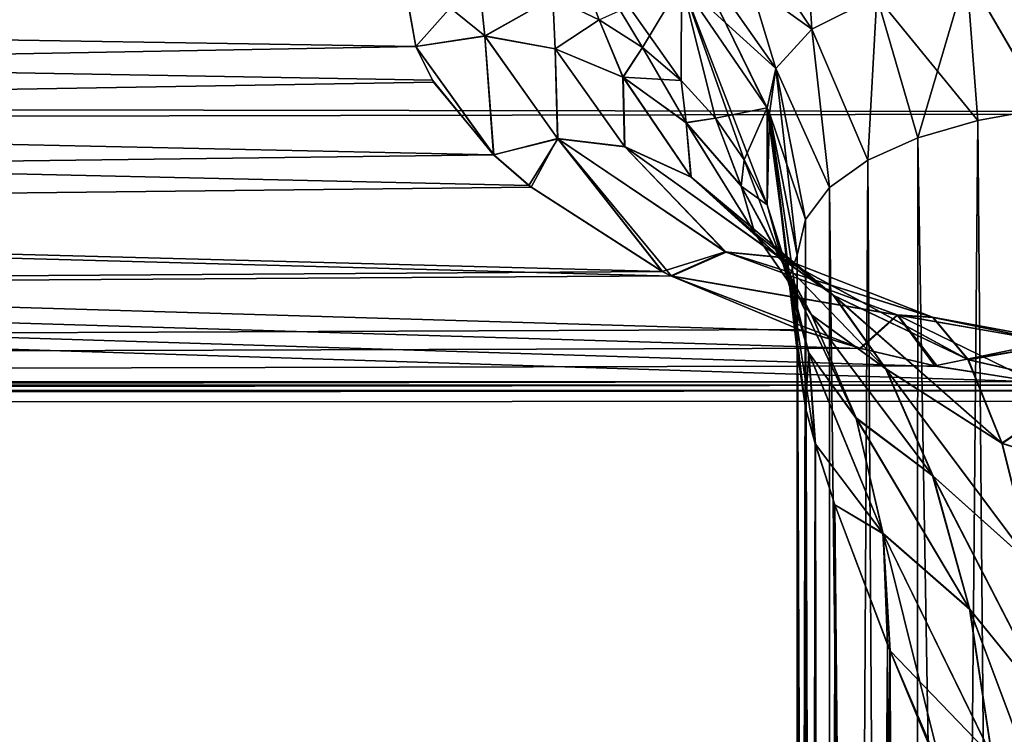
# Model space of a CAD drawing. Header units: millimetres. Extents: x -143 to 143, y -35 to 35.
# Tile 511 of 533: x 118.666 to 119.912, y 16.944 to 17.848. Entities that reach past the tile are written whole.
import ezdxf

# ---------------------------------------------------------------- set-up
doc = ezdxf.new("R2010")
doc.units = ezdxf.units.MM
doc.header["$LTSCALE"] = 65.185185
for name, color, linetype in [('1137', 7, 'CONTINUOUS'), ('1157', 7, 'CONTINUOUS'), ('1301', 7, 'CONTINUOUS'), ('1323', 7, 'CONTINUOUS'), ('1700', 7, 'CONTINUOUS'), ('1706', 7, 'CONTINUOUS'), ('1707', 7, 'CONTINUOUS'), ('1708', 7, 'CONTINUOUS'), ('1709', 7, 'CONTINUOUS'), ('1736', 7, 'CONTINUOUS'), ('1737', 7, 'CONTINUOUS'), ('1739', 7, 'CONTINUOUS'), ('1740', 7, 'CONTINUOUS'), ('1762', 7, 'CONTINUOUS'), ('849', 7, 'CONTINUOUS')]:
    doc.layers.add(name, color=color, linetype=linetype)

msp = doc.modelspace()

# ---------------------------------------------------------------- linework, layer by layer
at = {"layer": '1137', "linetype": 'CONTINUOUS'}
for points in [[(93.65, 17.3888, 6.3151), (93.65, 18.2201, 3.2061), (119.9492, 17.3899, 6.3121), (93.65, 17.3888, 6.3151)], [(119.9492, 17.3899, 6.3121), (93.65, 18.2201, 3.2061), (119.8274, 17.4092, 6.2587), (119.9492, 17.3899, 6.3121)], [(119.8274, 17.4092, 6.2587), (93.65, 18.2201, 3.2061), (119.7305, 17.4319, 6.195), (119.8274, 17.4092, 6.2587)], [(119.7305, 17.4319, 6.195), (93.65, 18.2201, 3.2061), (119.6565, 17.4544, 6.1313), (119.7305, 17.4319, 6.195)], [(119.6565, 17.4544, 6.1313), (93.65, 18.2201, 3.2061), (119.4911, 17.5234, 5.9314), (119.6565, 17.4544, 6.1313)], [(119.4911, 17.5234, 5.9314), (93.65, 18.2201, 3.2061), (119.4796, 17.5292, 5.914), (119.4911, 17.5234, 5.9314)], [(119.4796, 17.5292, 5.914), (93.65, 18.2201, 3.2061), (119.3103, 17.6382, 5.5807), (119.4796, 17.5292, 5.914)], [(119.3103, 17.6382, 5.5807), (93.65, 18.2201, 3.2061), (119.2659, 17.677, 5.4565), (119.3103, 17.6382, 5.5807)], [(119.2659, 17.677, 5.4565), (93.65, 18.2201, 3.2061), (119.1885, 17.7713, 5.1412), (119.2659, 17.677, 5.4565)], [(119.1885, 17.7713, 5.1412), (93.65, 18.2201, 3.2061), (119.1674, 17.814, 4.9913), (119.1885, 17.7713, 5.1412)], [(119.1674, 17.814, 4.9913), (93.65, 18.2201, 3.2061), (119.15, 17.9125, 4.625), (119.1674, 17.814, 4.9913)], [(119.991, 17.3855, 6.3241), (93.65, 17.3888, 6.3151), (119.9492, 17.3899, 6.3121), (119.991, 17.3855, 6.3241)], [(93.65, 16.0313, 9.233), (93.65, 17.3888, 6.3151), (140.45, 16.1549, 9.0149), (93.65, 16.0313, 9.233)], [(140.45, 16.1549, 9.0149), (93.65, 17.3888, 6.3151), (120.15, 17.3787, 6.3429), (140.45, 16.1549, 9.0149)], [(120.15, 17.3787, 6.3429), (93.65, 17.3888, 6.3151), (119.991, 17.3855, 6.3241), (120.15, 17.3787, 6.3429)]]:
    msp.add_3dface(points, dxfattribs=at)
at = {"layer": '1157', "linetype": 'CONTINUOUS'}
for points in [[(119.65, 17.5499, -4), (119.65, 17.491, -4.2504), (119.65, 13.025, -4), (119.65, 17.5499, -4)], [(119.65, 17.5499, 4), (119.65, 13.025, 4), (119.65, 3.5782, 4.1769), (119.65, 17.5499, 4)], [(119.65, 17.491, 4.2504), (119.65, 17.5499, 4), (119.65, 3.5782, 4.1769), (119.65, 17.491, 4.2504)], [(119.65, 17.491, -4.2504), (119.65, 17.4284, -4.5), (119.65, 3.4892, -4.2516), (119.65, 17.491, -4.2504)], [(119.65, 13.025, -4), (119.65, 17.491, -4.2504), (119.65, 8.5, -4), (119.65, 13.025, -4)], [(119.65, 8.5, -4), (119.65, 17.491, -4.2504), (119.65, 3.5782, -4.1769), (119.65, 8.5, -4)], [(119.65, 3.5782, -4.1769), (119.65, 17.491, -4.2504), (119.65, 3.4892, -4.2516), (119.65, 3.5782, -4.1769)], [(119.65, 17.4284, 4.5), (119.65, 17.491, 4.2504), (119.65, 6.7082, 4.5), (119.65, 17.4284, 4.5)], [(119.65, 6.7082, 4.5), (119.65, 17.491, 4.2504), (119.65, 3.3986, 4.3243), (119.65, 6.7082, 4.5)], [(119.65, 3.3986, 4.3243), (119.65, 17.491, 4.2504), (119.65, 3.4892, 4.2516), (119.65, 3.3986, 4.3243)], [(119.65, 3.4892, 4.2516), (119.65, 17.491, 4.2504), (119.65, 3.5782, 4.1769), (119.65, 3.4892, 4.2516)], [(119.65, 17.4284, -4.5), (119.65, 6.7082, -4.5), (119.65, 3.3986, -4.3243), (119.65, 17.4284, -4.5)], [(119.65, 3.4892, -4.2516), (119.65, 17.4284, -4.5), (119.65, 3.3986, -4.3243), (119.65, 3.4892, -4.2516)]]:
    msp.add_3dface(points, dxfattribs=at)
at = {"layer": '1301', "linetype": 'CONTINUOUS'}
for points in [[(93.65, 17.7674, -10.2259), (93.65, 19.27, -6.9939), (140.45, 19.2277, -7.1097), (93.65, 17.7674, -10.2259)], [(140.45, 17.7043, -10.3348), (93.65, 17.7674, -10.2259), (140.45, 19.2277, -7.1097), (140.45, 17.7043, -10.3348)], [(93.65, 15.7278, -13.1487), (93.65, 17.7674, -10.2259), (140.45, 17.7043, -10.3348), (93.65, 15.7278, -13.1487)], [(140.45, 15.6449, -13.2472), (93.65, 15.7278, -13.1487), (140.45, 17.7043, -10.3348), (140.45, 15.6449, -13.2472)]]:
    msp.add_3dface(points, dxfattribs=at)
at = {"layer": '1323', "linetype": 'CONTINUOUS'}
for points in [[(140.45, 17.7633, 10.233), (140.45, 19.2682, 6.9991), (93.65, 19.2123, 7.1509), (140.45, 17.7633, 10.233)], [(93.65, 17.6834, 10.3705), (140.45, 17.7633, 10.233), (93.65, 19.2123, 7.1509), (93.65, 17.6834, 10.3705)], [(140.45, 15.7207, 13.1571), (140.45, 17.7633, 10.233), (93.65, 17.6834, 10.3705), (140.45, 15.7207, 13.1571)], [(93.65, 15.62, 13.2765), (140.45, 15.7207, 13.1571), (93.65, 17.6834, 10.3705), (93.65, 15.62, 13.2765)]]:
    msp.add_3dface(points, dxfattribs=at)
at = {"layer": '1700', "linetype": 'CONTINUOUS'}
for points in [[(119.65, 6.7082, -4.5), (119.65, 17.4284, -4.5), (119.6606, 17.3566, -4.6026), (119.65, 6.7082, -4.5)], [(119.6728, 17.3112, -4.6491), (119.65, 6.7082, -4.5), (119.6606, 17.3566, -4.6026), (119.6728, 17.3112, -4.6491)], [(119.65, 6.7082, -4.5), (119.6728, 17.3112, -4.6491), (119.6881, 6.7082, -4.6913), (119.65, 6.7082, -4.5)], [(119.6728, 17.3112, -4.6491), (119.6976, 17.234, -4.7129), (119.6881, 6.7082, -4.6913), (119.6728, 17.3112, -4.6491)], [(119.6976, 17.234, -4.7129), (119.7641, 17.0574, -4.8179), (119.6881, 6.7082, -4.6913), (119.6976, 17.234, -4.7129)], [(119.7641, 17.0574, -4.8179), (119.767, 17.0503, -4.8214), (119.6881, 6.7082, -4.6913), (119.7641, 17.0574, -4.8179)], [(119.6881, 6.7082, -4.6913), (119.767, 17.0503, -4.8214), (119.7964, 6.7082, -4.8536), (119.6881, 6.7082, -4.6913)], [(119.767, 17.0503, -4.8214), (119.8376, 16.8798, -4.8904), (119.7964, 6.7082, -4.8536), (119.767, 17.0503, -4.8214)]]:
    msp.add_3dface(points, dxfattribs=at)
at = {"layer": '1706', "linetype": 'CONTINUOUS'}
for points in [[(119.15, 17.9125, -4.625), (119.1674, 17.8141, -4.9909), (119.255, 17.8274, -4.9095), (119.15, 17.9125, -4.625)], [(119.247, 17.9033, -4.6226), (119.15, 17.9125, -4.625), (119.255, 17.8274, -4.9095), (119.247, 17.9033, -4.6226)], [(119.3408, 17.8759, -4.6155), (119.247, 17.9033, -4.6226), (119.255, 17.8274, -4.9095), (119.3408, 17.8759, -4.6155)], [(119.3439, 17.8112, -4.8656), (119.3408, 17.8759, -4.6155), (119.255, 17.8274, -4.9095), (119.3439, 17.8112, -4.8656)], [(119.3995, 17.8479, -4.6083), (119.3408, 17.8759, -4.6155), (119.3439, 17.8112, -4.8656), (119.3995, 17.8479, -4.6083)], [(119.4295, 17.7754, -4.8196), (119.3995, 17.8479, -4.6083), (119.3439, 17.8112, -4.8656), (119.4295, 17.7754, -4.8196)], [(119.4541, 17.8127, -4.5992), (119.3995, 17.8479, -4.6083), (119.4295, 17.7754, -4.8196), (119.4541, 17.8127, -4.5992)], [(119.1674, 17.8141, -4.9909), (119.2661, 17.6769, -5.4569), (119.255, 17.8274, -4.9095), (119.1674, 17.8141, -4.9909)], [(119.255, 17.8274, -4.9095), (119.2661, 17.6769, -5.4569), (119.3466, 17.6975, -5.347), (119.255, 17.8274, -4.9095)], [(119.3439, 17.8112, -4.8656), (119.255, 17.8274, -4.9095), (119.3466, 17.6975, -5.347), (119.3439, 17.8112, -4.8656)], [(119.1674, 17.8141, -4.9909), (119.19, 17.7688, -5.1498), (119.2661, 17.6769, -5.4569), (119.1674, 17.8141, -4.9909)], [(119.4295, 17.7754, -4.8196), (119.3439, 17.8112, -4.8656), (119.4314, 17.6876, -5.2461), (119.4295, 17.7754, -4.8196)], [(119.4314, 17.6876, -5.2461), (119.3439, 17.8112, -4.8656), (119.3466, 17.6975, -5.347), (119.4314, 17.6876, -5.2461)], [(119.5094, 17.7177, -4.7739), (119.4541, 17.8127, -4.5992), (119.4295, 17.7754, -4.8196), (119.5094, 17.7177, -4.7739)], [(119.5033, 17.771, -4.5884), (119.4541, 17.8127, -4.5992), (119.5094, 17.7177, -4.7739), (119.5033, 17.771, -4.5884)], [(119.5094, 17.7177, -4.7739), (119.4295, 17.7754, -4.8196), (119.5153, 17.6492, -5.1424), (119.5094, 17.7177, -4.7739)], [(119.5153, 17.6492, -5.1424), (119.4295, 17.7754, -4.8196), (119.4314, 17.6876, -5.2461), (119.5153, 17.6492, -5.1424)], [(119.5465, 17.7233, -4.5761), (119.5033, 17.771, -4.5884), (119.5094, 17.7177, -4.7739), (119.5465, 17.7233, -4.5761)], [(119.579, 17.6377, -4.7313), (119.5465, 17.7233, -4.5761), (119.5094, 17.7177, -4.7739), (119.579, 17.6377, -4.7313)], [(119.579, 17.6377, -4.7313), (119.5094, 17.7177, -4.7739), (119.596, 17.5782, -5.0428), (119.579, 17.6377, -4.7313)], [(119.596, 17.5782, -5.0428), (119.5094, 17.7177, -4.7739), (119.5153, 17.6492, -5.1424), (119.596, 17.5782, -5.0428)], [(119.5829, 17.6706, -4.5625), (119.5465, 17.7233, -4.5761), (119.579, 17.6377, -4.7313), (119.5829, 17.6706, -4.5625)], [(119.2661, 17.6769, -5.4569), (119.3133, 17.6358, -5.5883), (119.3466, 17.6975, -5.347), (119.2661, 17.6769, -5.4569)], [(119.3133, 17.6358, -5.5883), (119.479, 17.5295, -5.9131), (119.3466, 17.6975, -5.347), (119.3133, 17.6358, -5.5883)], [(119.3466, 17.6975, -5.347), (119.479, 17.5295, -5.9131), (119.5589, 17.5543, -5.7792), (119.3466, 17.6975, -5.347)], [(119.4314, 17.6876, -5.2461), (119.3466, 17.6975, -5.347), (119.5589, 17.5543, -5.7792), (119.4314, 17.6876, -5.2461)], [(119.5153, 17.6492, -5.1424), (119.4314, 17.6876, -5.2461), (119.6272, 17.5476, -5.6141), (119.5153, 17.6492, -5.1424)], [(119.6272, 17.5476, -5.6141), (119.4314, 17.6876, -5.2461), (119.5589, 17.5543, -5.7792), (119.6272, 17.5476, -5.6141)], [(119.6324, 17.5386, -4.6946), (119.5829, 17.6706, -4.5625), (119.579, 17.6377, -4.7313), (119.6324, 17.5386, -4.6946)], [(119.6119, 17.6137, -4.5479), (119.5829, 17.6706, -4.5625), (119.6324, 17.5386, -4.6946), (119.6119, 17.6137, -4.5479)], [(119.596, 17.5782, -5.0428), (119.5153, 17.6492, -5.1424), (119.6955, 17.4993, -5.4437), (119.596, 17.5782, -5.0428)], [(119.6955, 17.4993, -5.4437), (119.5153, 17.6492, -5.1424), (119.6272, 17.5476, -5.6141), (119.6955, 17.4993, -5.4437)], [(119.6324, 17.5386, -4.6946), (119.579, 17.6377, -4.7313), (119.6681, 17.4746, -4.9547), (119.6324, 17.5386, -4.6946)], [(119.6681, 17.4746, -4.9547), (119.579, 17.6377, -4.7313), (119.596, 17.5782, -5.0428), (119.6681, 17.4746, -4.9547)], [(119.6404, 17.5228, -4.5244), (119.6119, 17.6137, -4.5479), (119.6644, 17.427, -4.6663), (119.6404, 17.5228, -4.5244)], [(119.6644, 17.427, -4.6663), (119.6119, 17.6137, -4.5479), (119.6324, 17.5386, -4.6946), (119.6644, 17.427, -4.6663)], [(119.6681, 17.4746, -4.9547), (119.596, 17.5782, -5.0428), (119.7616, 17.4064, -5.2806), (119.6681, 17.4746, -4.9547)], [(119.7616, 17.4064, -5.2806), (119.596, 17.5782, -5.0428), (119.6955, 17.4993, -5.4437), (119.7616, 17.4064, -5.2806)], [(119.479, 17.5295, -5.9131), (119.4899, 17.524, -5.9295), (119.5589, 17.5543, -5.7792), (119.479, 17.5295, -5.9131)], [(119.5589, 17.5543, -5.7792), (119.4899, 17.524, -5.9295), (119.7762, 17.4743, -6.0052), (119.5589, 17.5543, -5.7792)], [(119.6272, 17.5476, -5.6141), (119.5589, 17.5543, -5.7792), (119.8212, 17.4714, -5.799), (119.6272, 17.5476, -5.6141)], [(119.8212, 17.4714, -5.799), (119.5589, 17.5543, -5.7792), (119.7762, 17.4743, -6.0052), (119.8212, 17.4714, -5.799)], [(119.6955, 17.4993, -5.4437), (119.6272, 17.5476, -5.6141), (119.8658, 17.418, -5.5884), (119.6955, 17.4993, -5.4437)], [(119.8658, 17.418, -5.5884), (119.6272, 17.5476, -5.6141), (119.8212, 17.4714, -5.799), (119.8658, 17.418, -5.5884)], [(119.6644, 17.427, -4.6663), (119.6324, 17.5386, -4.6946), (119.7244, 17.3441, -4.8853), (119.6644, 17.427, -4.6663)], [(119.7244, 17.3441, -4.8853), (119.6324, 17.5386, -4.6946), (119.6681, 17.4746, -4.9547), (119.7244, 17.3441, -4.8853)], [(119.4899, 17.524, -5.9295), (119.6524, 17.4558, -6.1274), (119.729, 17.4324, -6.1938), (119.4899, 17.524, -5.9295)], [(119.4899, 17.524, -5.9295), (119.729, 17.4324, -6.1938), (119.7762, 17.4743, -6.0052), (119.4899, 17.524, -5.9295)], [(119.6606, 17.3566, -4.6026), (119.65, 17.4284, -4.5), (119.6404, 17.5228, -4.5244), (119.6606, 17.3566, -4.6026)], [(119.6728, 17.3112, -4.6491), (119.6606, 17.3566, -4.6026), (119.6404, 17.5228, -4.5244), (119.6728, 17.3112, -4.6491)], [(119.6728, 17.3112, -4.6491), (119.6404, 17.5228, -4.5244), (119.6644, 17.427, -4.6663), (119.6728, 17.3112, -4.6491)], [(119.7616, 17.4064, -5.2806), (119.6955, 17.4993, -5.4437), (119.9087, 17.3121, -5.3886), (119.7616, 17.4064, -5.2806)], [(119.9087, 17.3121, -5.3886), (119.6955, 17.4993, -5.4437), (119.8658, 17.418, -5.5884), (119.9087, 17.3121, -5.3886)], [(119.7244, 17.3441, -4.8853), (119.6681, 17.4746, -4.9547), (119.8211, 17.271, -5.138), (119.7244, 17.3441, -4.8853)], [(119.8211, 17.271, -5.138), (119.6681, 17.4746, -4.9547), (119.7616, 17.4064, -5.2806), (119.8211, 17.271, -5.138)], [(119.729, 17.4324, -6.1938), (119.8241, 17.4098, -6.2569), (119.7762, 17.4743, -6.0052), (119.729, 17.4324, -6.1938)], [(119.7762, 17.4743, -6.0052), (119.8241, 17.4098, -6.2569), (119.9708, 17.4405, -6.0963), (119.7762, 17.4743, -6.0052)], [(119.8212, 17.4714, -5.799), (119.7762, 17.4743, -6.0052), (119.9708, 17.4405, -6.0963), (119.8212, 17.4714, -5.799)], [(119.8658, 17.418, -5.5884), (119.8212, 17.4714, -5.799), (119.9928, 17.4399, -5.8676), (119.8658, 17.418, -5.5884)], [(119.9928, 17.4399, -5.8676), (119.8212, 17.4714, -5.799), (119.9708, 17.4405, -6.0963), (119.9928, 17.4399, -5.8676)], [(119.8241, 17.4098, -6.2569), (119.9482, 17.39, -6.3118), (119.9708, 17.4405, -6.0963), (119.8241, 17.4098, -6.2569)], [(120.0141, 17.3839, -5.6388), (119.8658, 17.418, -5.5884), (119.9928, 17.4399, -5.8676), (120.0141, 17.3839, -5.6388)], [(119.6728, 17.3112, -4.6491), (119.6644, 17.427, -4.6663), (119.7584, 17.198, -4.8399), (119.6728, 17.3112, -4.6491)], [(119.7584, 17.198, -4.8399), (119.6644, 17.427, -4.6663), (119.7244, 17.3441, -4.8853), (119.7584, 17.198, -4.8399)], [(119.9087, 17.3121, -5.3886), (119.8658, 17.418, -5.5884), (120.0141, 17.3839, -5.6388), (119.9087, 17.3121, -5.3886)], [(119.8211, 17.271, -5.138), (119.7616, 17.4064, -5.2806), (119.9474, 17.1577, -5.216), (119.8211, 17.271, -5.138)], [(119.9474, 17.1577, -5.216), (119.7616, 17.4064, -5.2806), (119.9087, 17.3121, -5.3886), (119.9474, 17.1577, -5.216)], [(120.0342, 17.2725, -5.4254), (119.9087, 17.3121, -5.3886), (120.0141, 17.3839, -5.6388), (120.0342, 17.2725, -5.4254)], [(119.7584, 17.198, -4.8399), (119.7244, 17.3441, -4.8853), (119.8678, 17.1024, -5.0279), (119.7584, 17.198, -4.8399)], [(119.8678, 17.1024, -5.0279), (119.7244, 17.3441, -4.8853), (119.8211, 17.271, -5.138), (119.8678, 17.1024, -5.0279)], [(119.6976, 17.234, -4.7129), (119.6728, 17.3112, -4.6491), (119.7584, 17.198, -4.8399), (119.6976, 17.234, -4.7129)], [(119.9474, 17.1577, -5.216), (119.9087, 17.3121, -5.3886), (120.0342, 17.2725, -5.4254), (119.9474, 17.1577, -5.216)], [(119.8678, 17.1024, -5.0279), (119.8211, 17.271, -5.138), (119.9782, 16.9663, -5.0848), (119.8678, 17.1024, -5.0279)], [(119.9782, 16.9663, -5.0848), (119.8211, 17.271, -5.138), (119.9474, 17.1577, -5.216), (119.9782, 16.9663, -5.0848)], [(119.767, 17.0503, -4.8214), (119.7641, 17.0574, -4.8179), (119.6976, 17.234, -4.7129), (119.767, 17.0503, -4.8214)], [(119.767, 17.0503, -4.8214), (119.6976, 17.234, -4.7129), (119.7584, 17.198, -4.8399), (119.767, 17.0503, -4.8214)], [(119.8376, 16.8798, -4.8904), (119.767, 17.0503, -4.8214), (119.7584, 17.198, -4.8399), (119.8376, 16.8798, -4.8904)], [(119.8376, 16.8798, -4.8904), (119.7584, 17.198, -4.8399), (119.8961, 16.9163, -4.959), (119.8376, 16.8798, -4.8904)], [(119.8961, 16.9163, -4.959), (119.7584, 17.198, -4.8399), (119.8678, 17.1024, -5.0279), (119.8961, 16.9163, -4.959)], [(119.8961, 16.9163, -4.959), (119.8678, 17.1024, -5.0279), (119.9978, 16.7551, -5.0046), (119.8961, 16.9163, -4.959)], [(119.9978, 16.7551, -5.0046), (119.8678, 17.1024, -5.0279), (119.9782, 16.9663, -5.0848), (119.9978, 16.7551, -5.0046)]]:
    msp.add_3dface(points, dxfattribs=at)
at = {"layer": '1707', "linetype": 'CONTINUOUS'}
for points in [[(119.3408, 17.8759, -4.6155), (119.3995, 17.8479, -4.6083), (119.3413, 18.0003, -4.1027), (119.3408, 17.8759, -4.6155)], [(119.3995, 17.8479, -4.6083), (119.4541, 17.8127, -4.5992), (119.3413, 18.0003, -4.1027), (119.3995, 17.8479, -4.6083)], [(119.4541, 17.8127, -4.5992), (119.5033, 17.771, -4.5884), (119.3413, 18.0003, -4.1027), (119.4541, 17.8127, -4.5992)], [(119.3413, 18.0003, -4.1027), (119.5033, 17.771, -4.5884), (119.5034, 17.8948, -4.0786), (119.3413, 18.0003, -4.1027)], [(119.5033, 17.771, -4.5884), (119.5465, 17.7233, -4.5761), (119.5034, 17.8948, -4.0786), (119.5033, 17.771, -4.5884)], [(119.5465, 17.7233, -4.5761), (119.5829, 17.6706, -4.5625), (119.5034, 17.8948, -4.0786), (119.5465, 17.7233, -4.5761)], [(119.5829, 17.6706, -4.5625), (119.6119, 17.6137, -4.5479), (119.5034, 17.8948, -4.0786), (119.5829, 17.6706, -4.5625)], [(119.5034, 17.8948, -4.0786), (119.6119, 17.6137, -4.5479), (119.6119, 17.7365, -4.0425), (119.5034, 17.8948, -4.0786)], [(119.6119, 17.6137, -4.5479), (119.6404, 17.5228, -4.5244), (119.6119, 17.7365, -4.0425), (119.6119, 17.6137, -4.5479)], [(119.6119, 17.7365, -4.0425), (119.6404, 17.5228, -4.5244), (119.6148, 17.7297, -4.041), (119.6119, 17.7365, -4.0425)], [(119.65, 17.4284, -4.5), (119.65, 17.491, -4.2504), (119.6148, 17.7297, -4.041), (119.65, 17.4284, -4.5)], [(119.6404, 17.5228, -4.5244), (119.65, 17.4284, -4.5), (119.6148, 17.7297, -4.041), (119.6404, 17.5228, -4.5244)], [(119.65, 17.491, -4.2504), (119.65, 17.5499, -4), (119.6148, 17.7297, -4.041), (119.65, 17.491, -4.2504)]]:
    msp.add_3dface(points, dxfattribs=at)
at = {"layer": '1708', "linetype": 'CONTINUOUS'}
for points in [[(119.5064, 17.9521, -3.9054), (119.6686, 17.8361, -3.7643), (119.5573, 18.0033, -3.7347), (119.5064, 17.9521, -3.9054)], [(119.6686, 17.8361, -3.7643), (119.7506, 17.8772, -3.6431), (119.5573, 18.0033, -3.7347), (119.6686, 17.8361, -3.7643)], [(119.5034, 17.8948, -4.0786), (119.6229, 17.786, -3.9005), (119.5064, 17.9521, -3.9054), (119.5034, 17.8948, -4.0786)], [(119.6229, 17.786, -3.9005), (119.6686, 17.8361, -3.7643), (119.5064, 17.9521, -3.9054), (119.6229, 17.786, -3.9005)], [(120.0009, 17.9261, -3.486), (119.8641, 17.9076, -3.5474), (119.9639, 17.7359, -3.5359), (120.0009, 17.9261, -3.486)], [(119.8641, 17.9076, -3.5474), (119.7506, 17.8772, -3.6431), (119.8786, 17.7204, -3.5801), (119.8641, 17.9076, -3.5474)], [(119.9639, 17.7359, -3.5359), (119.8641, 17.9076, -3.5474), (119.8786, 17.7204, -3.5801), (119.9639, 17.7359, -3.5359)], [(119.5034, 17.8948, -4.0786), (119.6119, 17.7365, -4.0425), (119.6229, 17.786, -3.9005), (119.5034, 17.8948, -4.0786)], [(119.7506, 17.8772, -3.6431), (119.6686, 17.8361, -3.7643), (119.7392, 17.6702, -3.7149), (119.7506, 17.8772, -3.6431)], [(119.8027, 17.6985, -3.6403), (119.7506, 17.8772, -3.6431), (119.7392, 17.6702, -3.7149), (119.8027, 17.6985, -3.6403)], [(119.8786, 17.7204, -3.5801), (119.7506, 17.8772, -3.6431), (119.8027, 17.6985, -3.6403), (119.8786, 17.7204, -3.5801)], [(119.6686, 17.8361, -3.7643), (119.6229, 17.786, -3.9005), (119.6909, 17.6356, -3.8019), (119.6686, 17.8361, -3.7643)], [(119.7392, 17.6702, -3.7149), (119.6686, 17.8361, -3.7643), (119.6909, 17.6356, -3.8019), (119.7392, 17.6702, -3.7149)], [(119.6119, 17.7365, -4.0425), (119.6148, 17.7297, -4.041), (119.6229, 17.786, -3.9005), (119.6119, 17.7365, -4.0425)], [(119.6229, 17.786, -3.9005), (119.6148, 17.7297, -4.041), (119.6605, 17.5952, -3.8981), (119.6229, 17.786, -3.9005)], [(119.6909, 17.6356, -3.8019), (119.6229, 17.786, -3.9005), (119.6605, 17.5952, -3.8981), (119.6909, 17.6356, -3.8019)], [(119.6148, 17.7297, -4.041), (119.65, 17.5499, -4), (119.6605, 17.5952, -3.8981), (119.6148, 17.7297, -4.041)]]:
    msp.add_3dface(points, dxfattribs=at)
at = {"layer": '1709', "linetype": 'CONTINUOUS'}
for points in [[(119.9639, 17.7359, -3.5359), (119.8786, 17.7204, -3.5801), (119.959, 8.5, -3.5379), (119.9639, 17.7359, -3.5359)], [(119.8786, 17.7204, -3.5801), (119.8027, 17.6985, -3.6403), (119.959, 8.5, -3.5379), (119.8786, 17.7204, -3.5801)], [(119.8027, 17.6985, -3.6403), (119.7392, 17.6702, -3.7149), (119.7966, 8.5, -3.6463), (119.8027, 17.6985, -3.6403)], [(119.959, 8.5, -3.5379), (119.8027, 17.6985, -3.6403), (119.7966, 8.5, -3.6463), (119.959, 8.5, -3.5379)], [(119.7392, 17.6702, -3.7149), (119.6909, 17.6356, -3.8019), (119.7966, 8.5, -3.6463), (119.7392, 17.6702, -3.7149)], [(119.6909, 17.6356, -3.8019), (119.6605, 17.5952, -3.8981), (119.6881, 8.5, -3.8087), (119.6909, 17.6356, -3.8019)], [(119.7966, 8.5, -3.6463), (119.6909, 17.6356, -3.8019), (119.6881, 8.5, -3.8087), (119.7966, 8.5, -3.6463)], [(119.6605, 17.5952, -3.8981), (119.65, 17.5499, -4), (119.6881, 8.5, -3.8087), (119.6605, 17.5952, -3.8981)], [(119.65, 17.5499, -4), (119.65, 13.025, -4), (119.6881, 8.5, -3.8087), (119.65, 17.5499, -4)]]:
    msp.add_3dface(points, dxfattribs=at)
at = {"layer": '1736', "linetype": 'CONTINUOUS'}
for points in [[(119.9637, 17.7359, 3.536), (119.959, 8.5, 3.5379), (119.8784, 17.7204, 3.5802), (119.9637, 17.7359, 3.536)], [(119.959, 8.5, 3.5379), (119.7966, 8.5, 3.6463), (119.8784, 17.7204, 3.5802), (119.959, 8.5, 3.5379)], [(119.8784, 17.7204, 3.5802), (119.7966, 8.5, 3.6463), (119.8025, 17.6985, 3.6405), (119.8784, 17.7204, 3.5802)], [(119.8025, 17.6985, 3.6405), (119.7966, 8.5, 3.6463), (119.7391, 17.6701, 3.7151), (119.8025, 17.6985, 3.6405)], [(119.7966, 8.5, 3.6463), (119.6881, 8.5, 3.8087), (119.7391, 17.6701, 3.7151), (119.7966, 8.5, 3.6463)], [(119.7391, 17.6701, 3.7151), (119.6881, 8.5, 3.8087), (119.6909, 17.6355, 3.802), (119.7391, 17.6701, 3.7151)], [(119.6909, 17.6355, 3.802), (119.6881, 8.5, 3.8087), (119.6605, 17.5951, 3.8982), (119.6909, 17.6355, 3.802)], [(119.65, 8.5, 4), (119.65, 13.025, 4), (119.6605, 17.5951, 3.8982), (119.65, 8.5, 4)], [(119.6881, 8.5, 3.8087), (119.65, 8.5, 4), (119.6605, 17.5951, 3.8982), (119.6881, 8.5, 3.8087)], [(119.65, 13.025, 4), (119.65, 17.5499, 4), (119.6605, 17.5951, 3.8982), (119.65, 13.025, 4)]]:
    msp.add_3dface(points, dxfattribs=at)
at = {"layer": '1737', "linetype": 'CONTINUOUS'}
for points in [[(119.6553, 18.0454, 3.581), (119.6686, 17.8361, 3.7642), (119.5573, 18.0033, 3.7346), (119.6553, 18.0454, 3.581)], [(119.7506, 17.8773, 3.643), (119.6686, 17.8361, 3.7642), (119.6553, 18.0454, 3.581), (119.7506, 17.8773, 3.643)], [(119.5573, 18.0033, 3.7346), (119.6229, 17.786, 3.9005), (119.5064, 17.9521, 3.9054), (119.5573, 18.0033, 3.7346)], [(119.6686, 17.8361, 3.7642), (119.6229, 17.786, 3.9005), (119.5573, 18.0033, 3.7346), (119.6686, 17.8361, 3.7642)], [(119.5034, 17.8948, 4.0786), (119.5064, 17.9521, 3.9054), (119.6119, 17.7365, 4.0425), (119.5034, 17.8948, 4.0786)], [(119.6229, 17.786, 3.9005), (119.6148, 17.7297, 4.041), (119.5064, 17.9521, 3.9054), (119.6229, 17.786, 3.9005)], [(119.5064, 17.9521, 3.9054), (119.6148, 17.7297, 4.041), (119.6119, 17.7365, 4.0425), (119.5064, 17.9521, 3.9054)], [(120.0009, 17.9261, 3.486), (119.9637, 17.7359, 3.536), (119.8642, 17.9076, 3.5473), (120.0009, 17.9261, 3.486)], [(119.8642, 17.9076, 3.5473), (119.8025, 17.6985, 3.6405), (119.7506, 17.8773, 3.643), (119.8642, 17.9076, 3.5473)], [(119.8784, 17.7204, 3.5802), (119.8025, 17.6985, 3.6405), (119.8642, 17.9076, 3.5473), (119.8784, 17.7204, 3.5802)], [(119.9637, 17.7359, 3.536), (119.8784, 17.7204, 3.5802), (119.8642, 17.9076, 3.5473), (119.9637, 17.7359, 3.536)], [(119.7506, 17.8773, 3.643), (119.7391, 17.6701, 3.7151), (119.6686, 17.8361, 3.7642), (119.7506, 17.8773, 3.643)], [(119.8025, 17.6985, 3.6405), (119.7391, 17.6701, 3.7151), (119.7506, 17.8773, 3.643), (119.8025, 17.6985, 3.6405)], [(119.6686, 17.8361, 3.7642), (119.6909, 17.6355, 3.802), (119.6229, 17.786, 3.9005), (119.6686, 17.8361, 3.7642)], [(119.7391, 17.6701, 3.7151), (119.6909, 17.6355, 3.802), (119.6686, 17.8361, 3.7642), (119.7391, 17.6701, 3.7151)], [(119.6229, 17.786, 3.9005), (119.65, 17.5499, 4), (119.6148, 17.7297, 4.041), (119.6229, 17.786, 3.9005)], [(119.6605, 17.5951, 3.8982), (119.65, 17.5499, 4), (119.6229, 17.786, 3.9005), (119.6605, 17.5951, 3.8982)], [(119.6909, 17.6355, 3.802), (119.6605, 17.5951, 3.8982), (119.6229, 17.786, 3.9005), (119.6909, 17.6355, 3.802)]]:
    msp.add_3dface(points, dxfattribs=at)
at = {"layer": '1739', "linetype": 'CONTINUOUS'}
for points in [[(119.3995, 17.8479, 4.6083), (119.5034, 17.8948, 4.0786), (119.4541, 17.8127, 4.5992), (119.3995, 17.8479, 4.6083)], [(119.4541, 17.8127, 4.5992), (119.5034, 17.8948, 4.0786), (119.5033, 17.771, 4.5884), (119.4541, 17.8127, 4.5992)], [(119.5033, 17.771, 4.5884), (119.5034, 17.8948, 4.0786), (119.5465, 17.7233, 4.5761), (119.5033, 17.771, 4.5884)], [(119.5034, 17.8948, 4.0786), (119.6119, 17.7365, 4.0425), (119.5465, 17.7233, 4.5761), (119.5034, 17.8948, 4.0786)], [(119.5465, 17.7233, 4.5761), (119.6119, 17.7365, 4.0425), (119.5829, 17.6706, 4.5625), (119.5465, 17.7233, 4.5761)], [(119.5829, 17.6706, 4.5625), (119.6119, 17.7365, 4.0425), (119.6119, 17.6137, 4.5479), (119.5829, 17.6706, 4.5625)], [(119.6119, 17.7365, 4.0425), (119.6148, 17.7297, 4.041), (119.6119, 17.6137, 4.5479), (119.6119, 17.7365, 4.0425)], [(119.6119, 17.6137, 4.5479), (119.6148, 17.7297, 4.041), (119.6404, 17.5228, 4.5244), (119.6119, 17.6137, 4.5479)], [(119.6148, 17.7297, 4.041), (119.65, 17.5499, 4), (119.6404, 17.5228, 4.5244), (119.6148, 17.7297, 4.041)], [(119.65, 17.5499, 4), (119.65, 17.491, 4.2504), (119.6404, 17.5228, 4.5244), (119.65, 17.5499, 4)], [(119.65, 17.491, 4.2504), (119.65, 17.4284, 4.5), (119.6404, 17.5228, 4.5244), (119.65, 17.491, 4.2504)]]:
    msp.add_3dface(points, dxfattribs=at)
at = {"layer": '1740', "linetype": 'CONTINUOUS'}
for points in [[(119.1674, 17.814, 4.9913), (119.15, 17.9125, 4.625), (119.247, 17.9033, 4.6226), (119.1674, 17.814, 4.9913)], [(119.1674, 17.814, 4.9913), (119.247, 17.9033, 4.6226), (119.255, 17.8271, 4.9108), (119.1674, 17.814, 4.9913)], [(119.247, 17.9033, 4.6226), (119.3408, 17.8759, 4.6155), (119.255, 17.8271, 4.9108), (119.247, 17.9033, 4.6226)], [(119.255, 17.8271, 4.9108), (119.3408, 17.8759, 4.6155), (119.344, 17.8109, 4.8667), (119.255, 17.8271, 4.9108)], [(119.3408, 17.8759, 4.6155), (119.3995, 17.8479, 4.6083), (119.344, 17.8109, 4.8667), (119.3408, 17.8759, 4.6155)], [(119.344, 17.8109, 4.8667), (119.3995, 17.8479, 4.6083), (119.4298, 17.775, 4.8205), (119.344, 17.8109, 4.8667)], [(119.3995, 17.8479, 4.6083), (119.4541, 17.8127, 4.5992), (119.4298, 17.775, 4.8205), (119.3995, 17.8479, 4.6083)], [(119.2659, 17.677, 5.4565), (119.1674, 17.814, 4.9913), (119.255, 17.8271, 4.9108), (119.2659, 17.677, 5.4565)], [(119.2659, 17.677, 5.4565), (119.255, 17.8271, 4.9108), (119.347, 17.697, 5.3485), (119.2659, 17.677, 5.4565)], [(119.255, 17.8271, 4.9108), (119.344, 17.8109, 4.8667), (119.347, 17.697, 5.3485), (119.255, 17.8271, 4.9108)], [(119.2659, 17.677, 5.4565), (119.1885, 17.7713, 5.1412), (119.1674, 17.814, 4.9913), (119.2659, 17.677, 5.4565)], [(119.344, 17.8109, 4.8667), (119.4298, 17.775, 4.8205), (119.4318, 17.6872, 5.2474), (119.344, 17.8109, 4.8667)], [(119.344, 17.8109, 4.8667), (119.4318, 17.6872, 5.2474), (119.347, 17.697, 5.3485), (119.344, 17.8109, 4.8667)], [(119.4541, 17.8127, 4.5992), (119.5033, 17.771, 4.5884), (119.4298, 17.775, 4.8205), (119.4541, 17.8127, 4.5992)], [(119.4298, 17.775, 4.8205), (119.5033, 17.771, 4.5884), (119.5096, 17.7174, 4.7747), (119.4298, 17.775, 4.8205)], [(119.4298, 17.775, 4.8205), (119.5096, 17.7174, 4.7747), (119.516, 17.6486, 5.1435), (119.4298, 17.775, 4.8205)], [(119.4298, 17.775, 4.8205), (119.516, 17.6486, 5.1435), (119.4318, 17.6872, 5.2474), (119.4298, 17.775, 4.8205)], [(119.5033, 17.771, 4.5884), (119.5465, 17.7233, 4.5761), (119.5096, 17.7174, 4.7747), (119.5033, 17.771, 4.5884)], [(119.5096, 17.7174, 4.7747), (119.5465, 17.7233, 4.5761), (119.5792, 17.6374, 4.732), (119.5096, 17.7174, 4.7747)], [(119.5096, 17.7174, 4.7747), (119.5792, 17.6374, 4.732), (119.5964, 17.5777, 5.0437), (119.5096, 17.7174, 4.7747)], [(119.5096, 17.7174, 4.7747), (119.5964, 17.5777, 5.0437), (119.516, 17.6486, 5.1435), (119.5096, 17.7174, 4.7747)], [(119.5465, 17.7233, 4.5761), (119.5829, 17.6706, 4.5625), (119.5792, 17.6374, 4.732), (119.5465, 17.7233, 4.5761)], [(119.3103, 17.6382, 5.5807), (119.2659, 17.677, 5.4565), (119.347, 17.697, 5.3485), (119.3103, 17.6382, 5.5807)], [(119.4796, 17.5292, 5.914), (119.3103, 17.6382, 5.5807), (119.347, 17.697, 5.3485), (119.4796, 17.5292, 5.914)], [(119.4911, 17.5234, 5.9314), (119.4796, 17.5292, 5.914), (119.347, 17.697, 5.3485), (119.4911, 17.5234, 5.9314)], [(119.56, 17.5538, 5.7809), (119.4911, 17.5234, 5.9314), (119.347, 17.697, 5.3485), (119.56, 17.5538, 5.7809)], [(119.4318, 17.6872, 5.2474), (119.56, 17.5538, 5.7809), (119.347, 17.697, 5.3485), (119.4318, 17.6872, 5.2474)], [(119.6283, 17.547, 5.6155), (119.56, 17.5538, 5.7809), (119.4318, 17.6872, 5.2474), (119.6283, 17.547, 5.6155)], [(119.516, 17.6486, 5.1435), (119.6283, 17.547, 5.6155), (119.4318, 17.6872, 5.2474), (119.516, 17.6486, 5.1435)], [(119.5829, 17.6706, 4.5625), (119.6119, 17.6137, 4.5479), (119.5792, 17.6374, 4.732), (119.5829, 17.6706, 4.5625)], [(119.6966, 17.4986, 5.4448), (119.6283, 17.547, 5.6155), (119.516, 17.6486, 5.1435), (119.6966, 17.4986, 5.4448)], [(119.5964, 17.5777, 5.0437), (119.6966, 17.4986, 5.4448), (119.516, 17.6486, 5.1435), (119.5964, 17.5777, 5.0437)], [(119.5792, 17.6374, 4.732), (119.6119, 17.6137, 4.5479), (119.6326, 17.5381, 4.6952), (119.5792, 17.6374, 4.732)], [(119.5792, 17.6374, 4.732), (119.6326, 17.5381, 4.6952), (119.6684, 17.474, 4.9554), (119.5792, 17.6374, 4.732)], [(119.5792, 17.6374, 4.732), (119.6684, 17.474, 4.9554), (119.5964, 17.5777, 5.0437), (119.5792, 17.6374, 4.732)], [(119.6119, 17.6137, 4.5479), (119.6404, 17.5228, 4.5244), (119.6326, 17.5381, 4.6952), (119.6119, 17.6137, 4.5479)], [(119.7625, 17.4057, 5.2815), (119.6966, 17.4986, 5.4448), (119.5964, 17.5777, 5.0437), (119.7625, 17.4057, 5.2815)], [(119.6684, 17.474, 4.9554), (119.7625, 17.4057, 5.2815), (119.5964, 17.5777, 5.0437), (119.6684, 17.474, 4.9554)], [(119.7771, 17.4741, 6.0059), (119.4911, 17.5234, 5.9314), (119.56, 17.5538, 5.7809), (119.7771, 17.4741, 6.0059)], [(119.8221, 17.4712, 5.7996), (119.7771, 17.4741, 6.0059), (119.56, 17.5538, 5.7809), (119.8221, 17.4712, 5.7996)], [(119.6283, 17.547, 5.6155), (119.8221, 17.4712, 5.7996), (119.56, 17.5538, 5.7809), (119.6283, 17.547, 5.6155)], [(119.8667, 17.4177, 5.5888), (119.8221, 17.4712, 5.7996), (119.6283, 17.547, 5.6155), (119.8667, 17.4177, 5.5888)], [(119.6966, 17.4986, 5.4448), (119.8667, 17.4177, 5.5888), (119.6283, 17.547, 5.6155), (119.6966, 17.4986, 5.4448)], [(119.6326, 17.5381, 4.6952), (119.6404, 17.5228, 4.5244), (119.6646, 17.4264, 4.6669), (119.6326, 17.5381, 4.6952)], [(119.6326, 17.5381, 4.6952), (119.6646, 17.4264, 4.6669), (119.7247, 17.3434, 4.8859), (119.6326, 17.5381, 4.6952)], [(119.6326, 17.5381, 4.6952), (119.7247, 17.3434, 4.8859), (119.6684, 17.474, 4.9554), (119.6326, 17.5381, 4.6952)], [(119.7305, 17.4319, 6.195), (119.6565, 17.4544, 6.1313), (119.4911, 17.5234, 5.9314), (119.7305, 17.4319, 6.195)], [(119.7305, 17.4319, 6.195), (119.4911, 17.5234, 5.9314), (119.7771, 17.4741, 6.0059), (119.7305, 17.4319, 6.195)], [(119.6404, 17.5228, 4.5244), (119.65, 17.4284, 4.5), (119.6606, 17.3566, 4.6026), (119.6404, 17.5228, 4.5244)], [(119.6646, 17.4264, 4.6669), (119.6404, 17.5228, 4.5244), (119.6606, 17.3566, 4.6026), (119.6646, 17.4264, 4.6669)], [(119.9094, 17.3118, 5.389), (119.8667, 17.4177, 5.5888), (119.6966, 17.4986, 5.4448), (119.9094, 17.3118, 5.389)], [(119.7625, 17.4057, 5.2815), (119.9094, 17.3118, 5.389), (119.6966, 17.4986, 5.4448), (119.7625, 17.4057, 5.2815)], [(119.8218, 17.2702, 5.1387), (119.7625, 17.4057, 5.2815), (119.6684, 17.474, 4.9554), (119.8218, 17.2702, 5.1387)], [(119.7247, 17.3434, 4.8859), (119.8218, 17.2702, 5.1387), (119.6684, 17.474, 4.9554), (119.7247, 17.3434, 4.8859)], [(119.8274, 17.4092, 6.2587), (119.7305, 17.4319, 6.195), (119.7771, 17.4741, 6.0059), (119.8274, 17.4092, 6.2587)], [(119.9492, 17.3899, 6.3121), (119.8274, 17.4092, 6.2587), (119.7771, 17.4741, 6.0059), (119.9492, 17.3899, 6.3121)], [(119.9716, 17.4405, 6.0965), (119.9492, 17.3899, 6.3121), (119.7771, 17.4741, 6.0059), (119.9716, 17.4405, 6.0965)], [(119.8221, 17.4712, 5.7996), (119.9716, 17.4405, 6.0965), (119.7771, 17.4741, 6.0059), (119.8221, 17.4712, 5.7996)], [(119.9935, 17.4399, 5.8677), (119.9716, 17.4405, 6.0965), (119.8221, 17.4712, 5.7996), (119.9935, 17.4399, 5.8677)], [(119.8667, 17.4177, 5.5888), (119.9935, 17.4399, 5.8677), (119.8221, 17.4712, 5.7996), (119.8667, 17.4177, 5.5888)], [(120.0147, 17.3838, 5.6389), (119.9935, 17.4399, 5.8677), (119.8667, 17.4177, 5.5888), (120.0147, 17.3838, 5.6389)], [(119.6729, 17.3106, 4.6497), (119.6646, 17.4264, 4.6669), (119.6606, 17.3566, 4.6026), (119.6729, 17.3106, 4.6497)], [(119.6646, 17.4264, 4.6669), (119.6729, 17.3106, 4.6497), (119.7588, 17.1972, 4.8404), (119.6646, 17.4264, 4.6669)], [(119.6646, 17.4264, 4.6669), (119.7588, 17.1972, 4.8404), (119.7247, 17.3434, 4.8859), (119.6646, 17.4264, 4.6669)], [(119.9094, 17.3118, 5.389), (120.0147, 17.3838, 5.6389), (119.8667, 17.4177, 5.5888), (119.9094, 17.3118, 5.389)], [(119.9479, 17.1574, 5.2163), (119.9094, 17.3118, 5.389), (119.7625, 17.4057, 5.2815), (119.9479, 17.1574, 5.2163)], [(119.8218, 17.2702, 5.1387), (119.9479, 17.1574, 5.2163), (119.7625, 17.4057, 5.2815), (119.8218, 17.2702, 5.1387)], [(120.0347, 17.2724, 5.4255), (120.0147, 17.3838, 5.6389), (119.9094, 17.3118, 5.389), (120.0347, 17.2724, 5.4255)], [(119.8684, 17.1014, 5.0284), (119.8218, 17.2702, 5.1387), (119.7247, 17.3434, 4.8859), (119.8684, 17.1014, 5.0284)], [(119.7588, 17.1972, 4.8404), (119.8684, 17.1014, 5.0284), (119.7247, 17.3434, 4.8859), (119.7588, 17.1972, 4.8404)], [(119.7588, 17.1972, 4.8404), (119.6729, 17.3106, 4.6497), (119.6975, 17.2342, 4.7127), (119.7588, 17.1972, 4.8404)], [(119.9479, 17.1574, 5.2163), (120.0347, 17.2724, 5.4255), (119.9094, 17.3118, 5.389), (119.9479, 17.1574, 5.2163)], [(119.9786, 16.9658, 5.085), (119.9479, 17.1574, 5.2163), (119.8218, 17.2702, 5.1387), (119.9786, 16.9658, 5.085)], [(119.8684, 17.1014, 5.0284), (119.9786, 16.9658, 5.085), (119.8218, 17.2702, 5.1387), (119.8684, 17.1014, 5.0284)], [(119.7641, 17.0575, 4.8179), (119.7588, 17.1972, 4.8404), (119.6975, 17.2342, 4.7127), (119.7641, 17.0575, 4.8179)], [(119.8967, 16.9152, 4.9594), (119.8684, 17.1014, 5.0284), (119.7588, 17.1972, 4.8404), (119.8967, 16.9152, 4.9594)], [(119.7674, 17.0492, 4.8219), (119.8967, 16.9152, 4.9594), (119.7588, 17.1972, 4.8404), (119.7674, 17.0492, 4.8219)], [(119.7674, 17.0492, 4.8219), (119.7588, 17.1972, 4.8404), (119.7641, 17.0575, 4.8179), (119.7674, 17.0492, 4.8219)], [(119.9982, 16.7546, 5.0047), (119.9786, 16.9658, 5.085), (119.8684, 17.1014, 5.0284), (119.9982, 16.7546, 5.0047)], [(119.8967, 16.9152, 4.9594), (119.9982, 16.7546, 5.0047), (119.8684, 17.1014, 5.0284), (119.8967, 16.9152, 4.9594)], [(119.9035, 16.7308, 4.935), (119.8967, 16.9152, 4.9594), (119.7674, 17.0492, 4.8219), (119.9035, 16.7308, 4.935)], [(119.8376, 16.8797, 4.8904), (119.9035, 16.7308, 4.935), (119.7674, 17.0492, 4.8219), (119.8376, 16.8797, 4.8904)]]:
    msp.add_3dface(points, dxfattribs=at)
at = {"layer": '1762', "linetype": 'CONTINUOUS'}
for points in [[(119.65, 17.4284, 4.5), (119.65, 6.7082, 4.5), (119.6881, 6.7082, 4.6913), (119.65, 17.4284, 4.5)], [(119.6606, 17.3566, 4.6026), (119.65, 17.4284, 4.5), (119.6881, 6.7082, 4.6913), (119.6606, 17.3566, 4.6026)], [(119.6729, 17.3106, 4.6497), (119.6606, 17.3566, 4.6026), (119.6881, 6.7082, 4.6913), (119.6729, 17.3106, 4.6497)], [(119.6975, 17.2342, 4.7127), (119.6729, 17.3106, 4.6497), (119.6881, 6.7082, 4.6913), (119.6975, 17.2342, 4.7127)], [(119.6975, 17.2342, 4.7127), (119.6881, 6.7082, 4.6913), (119.7964, 6.7082, 4.8536), (119.6975, 17.2342, 4.7127)], [(119.7641, 17.0575, 4.8179), (119.6975, 17.2342, 4.7127), (119.7964, 6.7082, 4.8536), (119.7641, 17.0575, 4.8179)], [(119.7674, 17.0492, 4.8219), (119.7641, 17.0575, 4.8179), (119.7964, 6.7082, 4.8536), (119.7674, 17.0492, 4.8219)], [(119.8376, 16.8797, 4.8904), (119.7674, 17.0492, 4.8219), (119.7964, 6.7082, 4.8536), (119.8376, 16.8797, 4.8904)]]:
    msp.add_3dface(points, dxfattribs=at)
at = {"layer": '849', "linetype": 'CONTINUOUS'}
for points in [[(93.65, 18.1993, -3.3219), (93.65, 17.3482, -6.4256), (119.3487, 18.1666, -3.4963), (93.65, 18.1993, -3.3219)], [(119.3487, 18.1666, -3.4963), (93.65, 17.3482, -6.4256), (119.2638, 18.1394, -3.635), (119.3487, 18.1666, -3.4963)], [(119.2638, 18.1394, -3.635), (93.65, 17.3482, -6.4256), (119.201, 18.1082, -3.787), (119.2638, 18.1394, -3.635)], [(119.201, 18.1082, -3.787), (93.65, 17.3482, -6.4256), (119.1628, 18.0739, -3.9475), (119.201, 18.1082, -3.787)], [(119.1628, 18.0739, -3.9475), (93.65, 17.3482, -6.4256), (119.15, 18.0374, -4.1111), (119.1628, 18.0739, -3.9475)], [(119.15, 18.0374, -4.1111), (93.65, 17.3482, -6.4256), (119.15, 17.9768, -4.3685), (119.15, 18.0374, -4.1111)], [(119.15, 17.9768, -4.3685), (93.65, 17.3482, -6.4256), (119.15, 17.9125, -4.625), (119.15, 17.9768, -4.3685)], [(119.15, 17.9125, -4.625), (93.65, 17.3482, -6.4256), (119.1674, 17.8141, -4.9909), (119.15, 17.9125, -4.625)], [(119.1674, 17.8141, -4.9909), (93.65, 17.3482, -6.4256), (119.19, 17.7688, -5.1498), (119.1674, 17.8141, -4.9909)], [(119.19, 17.7688, -5.1498), (93.65, 17.3482, -6.4256), (119.2661, 17.6769, -5.4569), (119.19, 17.7688, -5.1498)], [(119.2661, 17.6769, -5.4569), (93.65, 17.3482, -6.4256), (119.3133, 17.6358, -5.5883), (119.2661, 17.6769, -5.4569)], [(119.3133, 17.6358, -5.5883), (93.65, 17.3482, -6.4256), (119.479, 17.5295, -5.9131), (119.3133, 17.6358, -5.5883)], [(119.479, 17.5295, -5.9131), (93.65, 17.3482, -6.4256), (119.4899, 17.524, -5.9295), (119.479, 17.5295, -5.9131)], [(119.4899, 17.524, -5.9295), (93.65, 17.3482, -6.4256), (119.6524, 17.4558, -6.1274), (119.4899, 17.524, -5.9295)], [(119.6524, 17.4558, -6.1274), (93.65, 17.3482, -6.4256), (119.729, 17.4324, -6.1938), (119.6524, 17.4558, -6.1274)], [(119.729, 17.4324, -6.1938), (93.65, 17.3482, -6.4256), (119.8241, 17.4098, -6.2569), (119.729, 17.4324, -6.1938)], [(119.8241, 17.4098, -6.2569), (93.65, 17.3482, -6.4256), (119.9482, 17.39, -6.3118), (119.8241, 17.4098, -6.2569)], [(119.9482, 17.39, -6.3118), (93.65, 17.3482, -6.4256), (119.9894, 17.3856, -6.3237), (119.9482, 17.39, -6.3118)], [(119.9894, 17.3856, -6.3237), (93.65, 17.3482, -6.4256), (120.15, 17.3787, -6.3429), (119.9894, 17.3856, -6.3237)], [(120.15, 17.3787, -6.3429), (93.65, 17.3482, -6.4256), (140.45, 17.3787, -6.3429), (120.15, 17.3787, -6.3429)], [(140.45, 17.3787, -6.3429), (93.65, 17.3482, -6.4256), (140.45, 16.1549, -9.0149), (140.45, 17.3787, -6.3429)], [(93.65, 17.3482, -6.4256), (93.65, 15.9722, -9.3348), (140.45, 16.1549, -9.0149), (93.65, 17.3482, -6.4256)]]:
    msp.add_3dface(points, dxfattribs=at)

doc.saveas('drawing.dxf')
